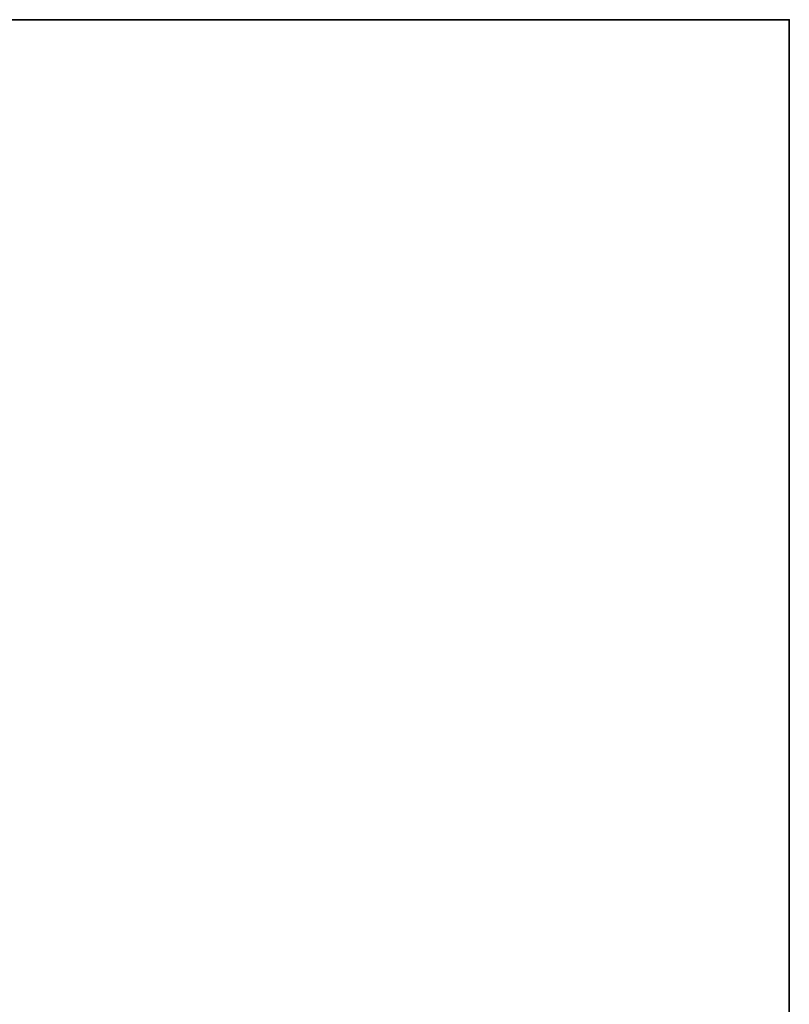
# Model space of a CAD drawing. Header units: millimetres. Extents: x -603 to 3703, y -120 to 193.
# Tile 273 of 656: x 502 to 603, y 46 to 174. Entities that reach past the tile are written whole.
import ezdxf

# ---------------------------------------------------------------- set-up
doc = ezdxf.new("R2010")
doc.units = ezdxf.units.MM
doc.layers.add('151', color=7, linetype='Continuous', true_color=0xffffff)

# ---------------------------------------------------------------- blocks, each defined once
blk = doc.blocks.new('UG_SURFACE_001')
at = {"layer": '151', "color": 252, "linetype": 'Continuous', "lineweight": 35}
for points in [[(602.5, -35, 2213), (602.5, 174.4, 2213), (-602.5, 174.4, 2213), (-602.5, -35, 2213)], [(-602.5, 174.4, 2213), (602.5, 174.4, 2213), (452.5, 174.4, 2063), (-452.5, 174.4, 2063)], [(452.5, -35, -7), (452.5, 174.4, -7), (602.5, 174.4, -7), (602.5, -35, -7)], [(602.5, 174.4, 2213), (602.5, 174.4, -7), (452.5, 174.4, -7), (452.5, 174.4, 2063)], [(602.5, -35, -7), (602.5, 174.4, -7), (602.5, 174.4, 2213), (602.5, -35, 2213)]]:
    blk.add_3dface(points, dxfattribs=at)

msp = doc.modelspace()

# ---------------------------------------------------------------- linework, layer by layer
at = {"layer": '151', "color": 252, "linetype": 'Continuous', "lineweight": -3, "true_color": 0x939598}
for p, q in [((-602.5, 174.4, 2213), (602.5, 174.4, 2213)), ((452.5, 174.4, -7), (602.5, 174.4, -7)), ((602.5, -35, 2213), (602.5, 174.4, 2213)), ((602.5, 174.4, 2213), (602.5, 174.4, -7)), ((602.5, 174.4, -7), (602.5, -35, -7))]:
    msp.add_line(p, q, dxfattribs=at)

# ---------------------------------------------------------------- block references
msp.add_blockref('UG_SURFACE_001', (0, 0), dxfattribs=at)

doc.saveas('drawing.dxf')
